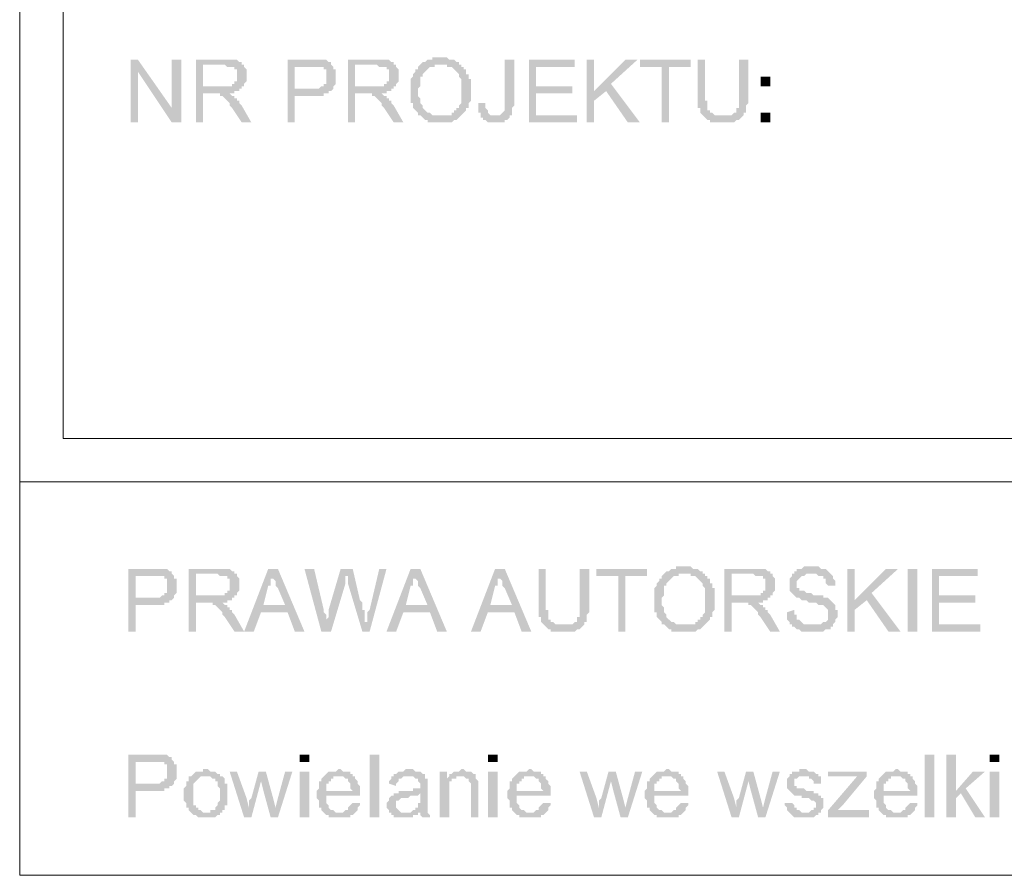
# Model space of a CAD drawing. Header units: millimetres. Extents: x -14047 to 49934, y -21523 to 14989.
# Tile 421 of 580: x 22403 to 22576, y 11552 to 11702. Entities that reach past the tile are written whole.
import ezdxf

# ---------------------------------------------------------------- set-up
doc = ezdxf.new("R2010")
doc.units = ezdxf.units.MM
doc.layers.add('C00-00-00', color=7, linetype='Continuous')

msp = doc.modelspace()

# ---------------------------------------------------------------- hatches: boundary and pattern name
at = {"layer": 'C00-00-00'}
h = msp.add_hatch(color=256, dxfattribs=at)
h.dxf.hatch_style = 2
h.paths.add_polyline_path([(22424.033, 11695.394), (22422.763, 11695.394), (22422.763, 11684.388), (22424.033, 11684.388), (22424.033, 11693.278)])
h = msp.add_hatch(color=256, dxfattribs=at)
h.dxf.hatch_style = 2
h.paths.add_polyline_path([(22424.033, 11695.394), (22424.033, 11693.278), (22429.96, 11684.388), (22429.96, 11686.928)])
h = msp.add_hatch(color=256, dxfattribs=at)
h.dxf.hatch_style = 2
h.paths.add_polyline_path([(22431.653, 11695.394), (22429.96, 11695.394), (22429.96, 11684.388), (22431.653, 11684.388)])
h = msp.add_hatch(color=256, dxfattribs=at)
h.dxf.hatch_style = 2
h.paths.add_polyline_path([(22439.273, 11695.394), (22434.193, 11695.394), (22434.193, 11684.388), (22435.463, 11684.388), (22435.463, 11689.468), (22440.966, 11689.468), (22440.966, 11689.891), (22441.813, 11689.891), (22441.813, 11690.314), (22442.236, 11690.314), (22442.236, 11690.738), (22435.463, 11690.738), (22435.463, 11694.548), (22442.236, 11694.548), (22442.236, 11694.971), (22441.813, 11694.971), (22441.39, 11695.394), (22439.696, 11695.394)])
h = msp.add_hatch(color=256, dxfattribs=at)
h.dxf.hatch_style = 2
h.paths.add_polyline_path([(22454.513, 11695.394), (22450.28, 11695.394), (22450.28, 11684.388), (22451.55, 11684.388), (22451.55, 11689.044), (22456.63, 11689.044), (22456.63, 11689.468), (22457.476, 11689.468), (22457.476, 11689.891), (22457.9, 11689.891), (22451.55, 11690.314), (22451.55, 11694.124), (22458.323, 11694.124), (22457.9, 11694.548), (22457.9, 11694.971), (22457.476, 11694.971), (22457.053, 11695.394), (22454.936, 11695.394)])
h = msp.add_hatch(color=256, dxfattribs=at)
h.dxf.hatch_style = 2
h.paths.add_polyline_path([(22465.943, 11695.394), (22460.863, 11695.394), (22460.863, 11684.388), (22462.133, 11684.388), (22462.133, 11689.468), (22467.636, 11689.468), (22467.636, 11689.891), (22468.483, 11689.891), (22468.483, 11690.314), (22468.906, 11690.314), (22468.906, 11690.738), (22462.133, 11690.738), (22462.133, 11694.548), (22468.906, 11694.548), (22468.906, 11694.971), (22468.483, 11694.971), (22468.06, 11695.394), (22466.366, 11695.394)])
h = msp.add_hatch(color=256, dxfattribs=at)
h.dxf.hatch_style = 2
h.paths.add_polyline_path([(22476.95, 11695.818), (22475.68, 11695.818), (22475.68, 11695.394), (22474.833, 11695.394), (22474.41, 11694.971), (22473.986, 11694.971), (22473.563, 11694.548), (22478.22, 11694.548), (22478.22, 11694.124), (22479.066, 11694.124), (22479.49, 11693.701), (22479.913, 11693.278), (22480.336, 11692.854), (22480.336, 11692.431), (22480.76, 11692.008), (22480.76, 11691.161), (22480.76, 11689.891), (22480.76, 11688.198), (22480.76, 11687.774), (22480.336, 11687.351), (22480.336, 11686.928), (22479.913, 11686.928), (22479.913, 11686.504), (22479.49, 11686.504), (22479.49, 11686.081), (22479.066, 11686.081), (22479.066, 11685.658), (22476.95, 11685.658), (22473.986, 11685.234), (22474.41, 11684.811), (22474.833, 11684.811), (22474.833, 11684.388), (22479.066, 11684.388), (22479.49, 11684.811), (22479.913, 11684.811), (22480.336, 11685.234), (22480.76, 11685.658), (22481.183, 11686.081), (22481.606, 11686.504), (22481.606, 11686.928), (22482.03, 11686.928), (22482.03, 11687.351), (22482.03, 11687.774), (22482.453, 11688.198), (22482.453, 11689.468), (22482.453, 11689.891), (22482.453, 11691.161), (22482.453, 11692.008), (22482.03, 11692.008), (22482.03, 11692.854), (22481.606, 11692.854), (22481.606, 11693.701), (22481.183, 11693.701), (22481.183, 11694.124), (22480.76, 11694.124), (22480.76, 11694.548), (22480.336, 11694.548), (22480.336, 11694.971), (22479.913, 11694.971), (22479.49, 11695.394), (22478.643, 11695.394), (22478.22, 11695.818), (22477.373, 11695.818)])
h = msp.add_hatch(color=256, dxfattribs=at)
h.dxf.hatch_style = 2
h.paths.add_polyline_path([(22490.073, 11695.394), (22488.38, 11695.394), (22488.38, 11687.774), (22488.38, 11686.504), (22487.956, 11686.081), (22487.533, 11685.658), (22486.686, 11685.658), (22489.65, 11685.658), (22489.65, 11686.504), (22489.65, 11686.928), (22490.073, 11687.351), (22490.073, 11687.774)])
h = msp.add_hatch(color=256, dxfattribs=at)
h.dxf.hatch_style = 2
h.paths.add_polyline_path([(22500.656, 11695.394), (22492.613, 11695.394), (22492.613, 11684.388), (22501.08, 11684.388), (22501.08, 11685.658), (22493.883, 11685.658), (22493.883, 11689.468), (22500.233, 11689.468), (22500.233, 11690.738), (22493.883, 11690.738), (22493.883, 11694.124), (22500.656, 11694.124)])
h = msp.add_hatch(color=256, dxfattribs=at)
h.dxf.hatch_style = 2
h.paths.add_polyline_path([(22504.043, 11695.394), (22502.773, 11695.394), (22502.773, 11684.388), (22504.043, 11684.388), (22504.043, 11689.891)])
h = msp.add_hatch(color=256, dxfattribs=at)
h.dxf.hatch_style = 2
h.paths.add_polyline_path([(22511.663, 11695.394), (22509.546, 11695.394), (22504.043, 11689.891), (22504.043, 11688.198), (22506.16, 11689.891), (22507.006, 11691.161)])
h = msp.add_hatch(color=256, dxfattribs=at)
h.dxf.hatch_style = 2
h.paths.add_polyline_path([(22520.976, 11695.394), (22512.086, 11695.394), (22512.086, 11694.124), (22515.896, 11694.124), (22515.896, 11684.388), (22517.166, 11684.388), (22517.166, 11694.124), (22520.976, 11694.124)])
h = msp.add_hatch(color=256, dxfattribs=at)
h.dxf.hatch_style = 2
h.paths.add_polyline_path([(22523.516, 11695.394), (22522.246, 11695.394), (22522.246, 11689.044), (22522.246, 11687.774), (22522.246, 11686.928), (22522.67, 11686.928), (22522.67, 11686.504), (22522.67, 11686.081), (22523.093, 11685.658), (22526.48, 11685.658), (22525.21, 11685.658), (22524.786, 11686.081), (22524.363, 11686.081), (22524.363, 11686.504), (22523.94, 11686.504), (22523.94, 11687.351), (22523.94, 11688.198), (22523.516, 11688.198), (22523.516, 11689.044)])
h = msp.add_hatch(color=256, dxfattribs=at)
h.dxf.hatch_style = 2
h.paths.add_polyline_path([(22531.136, 11695.394), (22529.443, 11695.394), (22529.443, 11688.198), (22529.443, 11686.928), (22529.02, 11686.928), (22529.02, 11686.504), (22529.02, 11686.081), (22528.596, 11686.081), (22528.173, 11685.658), (22523.093, 11685.658), (22523.516, 11685.234), (22523.94, 11684.811), (22524.363, 11684.811), (22524.363, 11684.388), (22528.596, 11684.388), (22529.02, 11684.811), (22529.443, 11684.811), (22529.866, 11685.234), (22530.29, 11685.658), (22530.29, 11686.081), (22530.713, 11686.081), (22530.713, 11686.504), (22530.713, 11686.928), (22530.713, 11687.351), (22531.136, 11687.774), (22531.136, 11688.198), (22531.136, 11689.044)])
h = msp.add_hatch(color=256, dxfattribs=at)
h.dxf.hatch_style = 2
h.paths.add_polyline_path([(22442.236, 11694.548), (22439.273, 11694.548), (22439.696, 11694.124), (22440.966, 11694.124), (22440.966, 11693.701), (22441.39, 11693.701), (22441.39, 11693.278), (22441.39, 11692.431), (22441.39, 11692.008), (22441.39, 11691.584), (22440.966, 11691.584), (22440.966, 11691.161), (22440.543, 11691.161), (22440.543, 11690.738), (22435.463, 11690.738), (22442.66, 11690.738), (22442.66, 11691.161), (22443.083, 11691.584), (22443.083, 11692.008), (22443.083, 11693.278), (22443.083, 11693.701), (22442.66, 11694.124), (22442.66, 11694.548)])
h = msp.add_hatch(color=256, dxfattribs=at)
h.dxf.hatch_style = 2
h.paths.add_polyline_path([(22458.323, 11694.124), (22454.513, 11694.124), (22456.63, 11694.124), (22456.63, 11693.701), (22457.053, 11693.701), (22457.053, 11693.278), (22457.053, 11692.431), (22457.053, 11692.008), (22457.053, 11691.161), (22456.63, 11691.161), (22456.63, 11690.738), (22456.206, 11690.738), (22455.783, 11690.314), (22451.55, 11690.314), (22457.9, 11689.891), (22458.323, 11690.314), (22458.323, 11690.738), (22458.746, 11691.161), (22458.746, 11691.584), (22458.746, 11692.431), (22458.746, 11692.854), (22458.746, 11693.701), (22458.323, 11693.701)])
h = msp.add_hatch(color=256, dxfattribs=at)
h.dxf.hatch_style = 2
h.paths.add_polyline_path([(22468.906, 11694.548), (22465.943, 11694.548), (22466.366, 11694.124), (22467.636, 11694.124), (22467.636, 11693.701), (22468.06, 11693.701), (22468.06, 11693.278), (22468.06, 11692.431), (22468.06, 11692.008), (22468.06, 11691.584), (22467.636, 11691.584), (22467.636, 11691.161), (22467.213, 11691.161), (22467.213, 11690.738), (22462.133, 11690.738), (22469.33, 11690.738), (22469.33, 11691.161), (22469.753, 11691.584), (22469.753, 11692.008), (22469.753, 11693.278), (22469.753, 11693.701), (22469.33, 11694.124), (22469.33, 11694.548)])
h = msp.add_hatch(color=256, dxfattribs=at)
h.dxf.hatch_style = 2
h.paths.add_polyline_path([(22473.563, 11694.548), (22473.14, 11694.124), (22473.14, 11693.701), (22472.716, 11693.701), (22472.716, 11693.278), (22472.293, 11692.854), (22472.293, 11692.431), (22471.87, 11692.008), (22471.87, 11690.738), (22471.87, 11689.891), (22471.87, 11688.621), (22471.87, 11687.774), (22472.293, 11687.774), (22472.293, 11686.928), (22472.716, 11686.504), (22473.14, 11686.081), (22473.14, 11685.658), (22473.563, 11685.658), (22473.986, 11685.234), (22476.95, 11685.658), (22475.68, 11685.658), (22475.256, 11686.081), (22474.833, 11686.081), (22474.41, 11686.504), (22473.986, 11686.928), (22473.986, 11687.351), (22473.563, 11687.774), (22473.563, 11688.621), (22473.14, 11689.044), (22473.14, 11690.314), (22473.563, 11690.738), (22473.563, 11692.008), (22473.563, 11692.431), (22473.986, 11692.431), (22473.986, 11692.854), (22474.41, 11693.278), (22474.833, 11693.701), (22475.256, 11694.124), (22476.103, 11694.124), (22476.103, 11694.548), (22476.95, 11694.548)])
h = msp.add_hatch(color=256, dxfattribs=at)
h.dxf.hatch_style = 2
h.paths.add_polyline_path([(22533.253, 11692.431), (22533.253, 11690.738), (22534.946, 11690.738), (22534.946, 11692.431)])
h = msp.add_hatch(color=256, dxfattribs=at)
h.dxf.hatch_style = 2
h.paths.add_polyline_path([(22507.006, 11691.161), (22506.16, 11689.891), (22509.97, 11684.388), (22512.086, 11684.388)])
h = msp.add_hatch(color=256, dxfattribs=at)
h.dxf.hatch_style = 2
h.paths.add_polyline_path([(22440.12, 11689.468), (22437.156, 11689.468), (22438.426, 11689.468), (22438.426, 11689.044), (22438.85, 11689.044), (22439.273, 11688.621), (22439.696, 11688.198), (22440.12, 11687.774), (22440.12, 11687.351), (22440.543, 11686.928), (22442.236, 11684.388), (22443.93, 11684.388), (22442.236, 11687.351), (22441.813, 11687.774), (22441.813, 11688.198), (22441.39, 11688.198), (22441.39, 11688.621), (22440.966, 11688.621), (22440.966, 11689.044), (22440.543, 11689.044)])
h = msp.add_hatch(color=256, dxfattribs=at)
h.dxf.hatch_style = 2
h.paths.add_polyline_path([(22466.79, 11689.468), (22463.826, 11689.468), (22465.096, 11689.468), (22465.096, 11689.044), (22465.52, 11689.044), (22465.943, 11688.621), (22466.366, 11688.198), (22466.79, 11687.774), (22466.79, 11687.351), (22467.213, 11686.928), (22468.906, 11684.388), (22470.6, 11684.388), (22468.906, 11687.351), (22468.483, 11687.774), (22468.483, 11688.198), (22468.06, 11688.198), (22468.06, 11688.621), (22467.636, 11688.621), (22467.636, 11689.044), (22467.213, 11689.044)])
h = msp.add_hatch(color=256, dxfattribs=at)
h.dxf.hatch_style = 2
h.paths.add_polyline_path([(22484.993, 11687.774), (22483.723, 11687.774), (22483.723, 11686.081), (22484.146, 11686.081), (22484.146, 11685.658), (22484.146, 11685.234), (22484.57, 11685.234), (22484.57, 11684.811), (22484.993, 11684.811), (22485.416, 11684.388), (22488.38, 11684.388), (22488.38, 11684.811), (22488.803, 11684.811), (22489.226, 11685.234), (22489.226, 11685.658), (22485.84, 11685.658), (22485.416, 11686.081), (22485.416, 11686.504), (22484.993, 11686.928), (22484.993, 11687.351)])
h = msp.add_hatch(color=256, dxfattribs=at)
h.dxf.hatch_style = 2
h.paths.add_polyline_path([(22533.253, 11686.081), (22533.253, 11684.388), (22534.946, 11684.388), (22534.946, 11686.081)])
h = msp.add_hatch(color=256, dxfattribs=at)
h.dxf.hatch_style = 2
h.paths.add_polyline_path([(22426.573, 11606.071), (22422.34, 11606.071), (22422.34, 11595.064), (22423.61, 11595.064), (22423.61, 11599.721), (22428.69, 11599.721), (22428.69, 11600.144), (22429.536, 11600.144), (22429.536, 11600.568), (22429.96, 11600.568), (22423.61, 11600.991), (22423.61, 11604.801), (22430.383, 11604.801), (22429.96, 11605.224), (22429.96, 11605.648), (22429.536, 11605.648), (22429.113, 11606.071), (22426.996, 11606.071)])
h = msp.add_hatch(color=256, dxfattribs=at)
h.dxf.hatch_style = 2
h.paths.add_polyline_path([(22438.003, 11606.071), (22432.923, 11606.071), (22432.923, 11595.064), (22434.193, 11595.064), (22434.193, 11600.144), (22439.696, 11600.144), (22439.696, 11600.568), (22440.543, 11600.568), (22440.543, 11600.991), (22440.966, 11600.991), (22440.966, 11601.414), (22434.193, 11601.414), (22434.193, 11605.224), (22440.966, 11605.224), (22440.966, 11605.648), (22440.543, 11605.648), (22440.12, 11606.071), (22438.426, 11606.071)])
h = msp.add_hatch(color=256, dxfattribs=at)
h.dxf.hatch_style = 2
h.paths.add_polyline_path([(22440.966, 11605.224), (22438.003, 11605.224), (22438.426, 11604.801), (22439.696, 11604.801), (22439.696, 11604.378), (22440.12, 11604.378), (22440.12, 11603.954), (22440.12, 11603.108), (22440.12, 11602.684), (22440.12, 11602.261), (22439.696, 11602.261), (22439.696, 11601.838), (22439.273, 11601.838), (22439.273, 11601.414), (22434.193, 11601.414), (22441.39, 11601.414), (22441.39, 11601.838), (22441.813, 11602.261), (22441.813, 11602.684), (22441.813, 11603.954), (22441.813, 11604.378), (22441.39, 11604.801), (22441.39, 11605.224)])
h = msp.add_hatch(color=256, dxfattribs=at)
h.dxf.hatch_style = 2
h.paths.add_polyline_path([(22448.586, 11606.071), (22446.893, 11606.071), (22442.66, 11595.064), (22444.353, 11595.064), (22445.623, 11598.451), (22450.28, 11598.451), (22446.046, 11599.721), (22446.893, 11603.108), (22447.316, 11603.108), (22447.316, 11604.378), (22447.74, 11604.378), (22447.74, 11605.224)])
h = msp.add_hatch(color=256, dxfattribs=at)
h.dxf.hatch_style = 2
h.paths.add_polyline_path([(22448.586, 11606.071), (22447.74, 11605.224), (22447.74, 11604.801), (22447.74, 11604.378), (22448.163, 11603.954), (22448.163, 11603.108), (22448.586, 11602.684), (22449.856, 11599.721), (22446.046, 11599.721), (22450.28, 11598.451), (22451.55, 11595.064), (22453.243, 11595.064)])
h = msp.add_hatch(color=256, dxfattribs=at)
h.dxf.hatch_style = 2
h.paths.add_polyline_path([(22454.936, 11606.071), (22453.243, 11606.071), (22456.206, 11595.064), (22457.053, 11596.758), (22457.053, 11597.604), (22457.053, 11598.028), (22456.63, 11598.451), (22456.63, 11598.874)])
h = msp.add_hatch(color=256, dxfattribs=at)
h.dxf.hatch_style = 2
h.paths.add_polyline_path([(22461.71, 11606.071), (22459.593, 11606.071), (22457.476, 11598.874), (22457.476, 11598.451), (22457.476, 11598.028), (22457.476, 11597.604), (22457.053, 11597.181), (22457.053, 11596.758), (22456.206, 11595.064), (22457.9, 11595.064), (22460.44, 11603.531), (22460.44, 11604.378), (22460.44, 11604.801)])
h = msp.add_hatch(color=256, dxfattribs=at)
h.dxf.hatch_style = 2
h.paths.add_polyline_path([(22461.71, 11606.071), (22460.44, 11604.801), (22460.863, 11604.801), (22460.863, 11603.531), (22463.403, 11595.064), (22463.826, 11596.758), (22463.826, 11597.604), (22463.826, 11598.874), (22463.403, 11598.874), (22463.403, 11600.144), (22462.98, 11600.568)])
h = msp.add_hatch(color=256, dxfattribs=at)
h.dxf.hatch_style = 2
h.paths.add_polyline_path([(22467.636, 11606.071), (22466.366, 11606.071), (22464.673, 11598.874), (22464.25, 11598.451), (22464.25, 11597.604), (22464.25, 11596.758), (22463.826, 11596.758), (22463.403, 11595.064), (22464.673, 11595.064)])
h = msp.add_hatch(color=256, dxfattribs=at)
h.dxf.hatch_style = 2
h.paths.add_polyline_path([(22473.563, 11606.071), (22471.87, 11606.071), (22467.636, 11595.064), (22469.33, 11595.064), (22470.6, 11598.451), (22475.256, 11598.451), (22471.023, 11599.721), (22471.87, 11603.108), (22472.293, 11603.108), (22472.293, 11604.378), (22472.716, 11604.378), (22472.716, 11605.224)])
h = msp.add_hatch(color=256, dxfattribs=at)
h.dxf.hatch_style = 2
h.paths.add_polyline_path([(22473.563, 11606.071), (22472.716, 11605.224), (22472.716, 11604.801), (22472.716, 11604.378), (22473.14, 11603.954), (22473.14, 11603.108), (22473.563, 11602.684), (22474.833, 11599.721), (22471.023, 11599.721), (22475.256, 11598.451), (22476.526, 11595.064), (22478.22, 11595.064)])
h = msp.add_hatch(color=256, dxfattribs=at)
h.dxf.hatch_style = 2
h.paths.add_polyline_path([(22488.38, 11606.071), (22486.686, 11606.071), (22482.453, 11595.064), (22484.146, 11595.064), (22485.416, 11598.451), (22490.073, 11598.451), (22485.84, 11599.721), (22486.686, 11603.108), (22487.11, 11603.108), (22487.11, 11604.378), (22487.533, 11604.378), (22487.533, 11605.224)])
h = msp.add_hatch(color=256, dxfattribs=at)
h.dxf.hatch_style = 2
h.paths.add_polyline_path([(22488.38, 11606.071), (22487.533, 11605.224), (22487.533, 11604.801), (22487.533, 11604.378), (22487.956, 11603.954), (22487.956, 11603.108), (22488.38, 11602.684), (22489.65, 11599.721), (22485.84, 11599.721), (22490.073, 11598.451), (22491.343, 11595.064), (22493.036, 11595.064)])
h = msp.add_hatch(color=256, dxfattribs=at)
h.dxf.hatch_style = 2
h.paths.add_polyline_path([(22495.576, 11606.071), (22494.306, 11606.071), (22494.306, 11599.721), (22494.306, 11598.451), (22494.306, 11597.604), (22494.73, 11597.604), (22494.73, 11597.181), (22494.73, 11596.758), (22495.153, 11596.334), (22498.54, 11596.334), (22497.27, 11596.334), (22496.846, 11596.758), (22496.423, 11596.758), (22496.423, 11597.181), (22496, 11597.181), (22496, 11598.028), (22496, 11598.874), (22495.576, 11598.874), (22495.576, 11599.721)])
h = msp.add_hatch(color=256, dxfattribs=at)
h.dxf.hatch_style = 2
h.paths.add_polyline_path([(22503.196, 11606.071), (22501.503, 11606.071), (22501.503, 11598.874), (22501.503, 11597.604), (22501.08, 11597.604), (22501.08, 11597.181), (22501.08, 11596.758), (22500.656, 11596.758), (22500.233, 11596.334), (22495.153, 11596.334), (22495.576, 11595.911), (22496, 11595.488), (22496.423, 11595.488), (22496.423, 11595.064), (22500.656, 11595.064), (22501.08, 11595.488), (22501.503, 11595.488), (22501.926, 11595.911), (22502.35, 11596.334), (22502.35, 11596.758), (22502.773, 11596.758), (22502.773, 11597.181), (22502.773, 11597.604), (22502.773, 11598.028), (22503.196, 11598.451), (22503.196, 11598.874), (22503.196, 11599.721)])
h = msp.add_hatch(color=256, dxfattribs=at)
h.dxf.hatch_style = 2
h.paths.add_polyline_path([(22513.356, 11606.071), (22504.466, 11606.071), (22504.466, 11604.801), (22508.276, 11604.801), (22508.276, 11595.064), (22509.546, 11595.064), (22509.546, 11604.801), (22513.356, 11604.801)])
h = msp.add_hatch(color=256, dxfattribs=at)
h.dxf.hatch_style = 2
h.paths.add_polyline_path([(22516.32, 11605.224), (22515.896, 11604.801), (22515.896, 11604.378), (22515.473, 11604.378), (22515.473, 11603.954), (22515.05, 11603.531), (22515.05, 11603.108), (22514.626, 11602.684), (22514.626, 11601.414), (22514.626, 11600.568), (22514.626, 11599.298), (22514.626, 11598.451), (22515.05, 11598.451), (22515.05, 11597.604), (22515.473, 11597.181), (22515.896, 11596.758), (22515.896, 11596.334), (22516.32, 11596.334), (22516.743, 11595.911), (22519.706, 11596.334), (22518.436, 11596.334), (22518.013, 11596.758), (22517.59, 11596.758), (22517.166, 11597.181), (22516.743, 11597.604), (22516.743, 11598.028), (22516.32, 11598.451), (22516.32, 11599.298), (22515.896, 11599.721), (22515.896, 11600.991), (22516.32, 11601.414), (22516.32, 11602.684), (22516.32, 11603.108), (22516.743, 11603.108), (22516.743, 11603.531), (22517.166, 11603.954), (22517.59, 11604.378), (22518.013, 11604.801), (22518.86, 11604.801), (22518.86, 11605.224), (22519.706, 11605.224)])
h = msp.add_hatch(color=256, dxfattribs=at)
h.dxf.hatch_style = 2
h.paths.add_polyline_path([(22519.706, 11606.494), (22518.436, 11606.494), (22518.436, 11606.071), (22517.59, 11606.071), (22517.166, 11605.648), (22516.743, 11605.648), (22516.32, 11605.224), (22520.976, 11605.224), (22520.976, 11604.801), (22521.823, 11604.801), (22522.246, 11604.378), (22522.67, 11603.954), (22523.093, 11603.531), (22523.093, 11603.108), (22523.516, 11602.684), (22523.516, 11601.838), (22523.516, 11600.568), (22523.516, 11598.874), (22523.516, 11598.451), (22523.093, 11598.028), (22523.093, 11597.604), (22522.67, 11597.604), (22522.67, 11597.181), (22522.246, 11597.181), (22522.246, 11596.758), (22521.823, 11596.758), (22521.823, 11596.334), (22519.706, 11596.334), (22516.743, 11595.911), (22517.166, 11595.488), (22517.59, 11595.488), (22517.59, 11595.064), (22521.823, 11595.064), (22522.246, 11595.488), (22522.67, 11595.488), (22523.093, 11595.911), (22523.516, 11596.334), (22523.94, 11596.758), (22524.363, 11597.181), (22524.363, 11597.604), (22524.786, 11597.604), (22524.786, 11598.028), (22524.786, 11598.451), (22525.21, 11598.874), (22525.21, 11600.144), (22525.21, 11600.568), (22525.21, 11601.838), (22525.21, 11602.684), (22524.786, 11602.684), (22524.786, 11603.531), (22524.363, 11603.531), (22524.363, 11604.378), (22523.94, 11604.378), (22523.94, 11604.801), (22523.516, 11604.801), (22523.516, 11605.224), (22523.093, 11605.224), (22523.093, 11605.648), (22522.67, 11605.648), (22522.246, 11606.071), (22521.4, 11606.071), (22520.976, 11606.494), (22520.13, 11606.494)])
h = msp.add_hatch(color=256, dxfattribs=at)
h.dxf.hatch_style = 2
h.paths.add_polyline_path([(22531.983, 11606.071), (22526.903, 11606.071), (22526.903, 11595.064), (22528.173, 11595.064), (22528.173, 11600.144), (22533.676, 11600.144), (22533.676, 11600.568), (22534.523, 11600.568), (22534.523, 11600.991), (22534.946, 11600.991), (22534.946, 11601.414), (22528.173, 11601.414), (22528.173, 11605.224), (22534.946, 11605.224), (22534.946, 11605.648), (22534.523, 11605.648), (22534.1, 11606.071), (22532.406, 11606.071)])
h = msp.add_hatch(color=256, dxfattribs=at)
h.dxf.hatch_style = 2
h.paths.add_polyline_path([(22534.946, 11605.224), (22531.983, 11605.224), (22532.406, 11604.801), (22533.676, 11604.801), (22533.676, 11604.378), (22534.1, 11604.378), (22534.1, 11603.954), (22534.1, 11603.108), (22534.1, 11602.684), (22534.1, 11602.261), (22533.676, 11602.261), (22533.676, 11601.838), (22533.253, 11601.838), (22533.253, 11601.414), (22528.173, 11601.414), (22535.37, 11601.414), (22535.37, 11601.838), (22535.793, 11602.261), (22535.793, 11602.684), (22535.793, 11603.954), (22535.793, 11604.378), (22535.37, 11604.801), (22535.37, 11605.224)])
h = msp.add_hatch(color=256, dxfattribs=at)
h.dxf.hatch_style = 2
h.paths.add_polyline_path([(22542.143, 11606.494), (22540.873, 11606.494), (22540.45, 11606.071), (22539.603, 11606.071), (22539.603, 11605.648), (22539.18, 11605.648), (22539.18, 11605.224), (22538.756, 11605.224), (22538.756, 11604.801), (22538.333, 11604.378), (22538.333, 11603.531), (22538.333, 11602.684), (22538.333, 11602.261), (22538.756, 11601.838), (22539.18, 11601.414), (22539.603, 11600.991), (22540.026, 11600.991), (22540.45, 11600.568), (22541.296, 11600.568), (22541.72, 11600.144), (22542.99, 11600.144), (22543.413, 11599.721), (22544.26, 11599.721), (22544.683, 11599.298), (22545.106, 11598.874), (22545.106, 11598.028), (22545.106, 11597.604), (22545.106, 11597.181), (22544.683, 11596.758), (22544.26, 11596.758), (22543.836, 11596.334), (22538.756, 11596.334), (22538.756, 11595.911), (22539.18, 11595.911), (22539.603, 11595.488), (22540.026, 11595.488), (22540.45, 11595.064), (22544.26, 11595.064), (22544.683, 11595.488), (22545.53, 11595.488), (22545.53, 11595.911), (22545.953, 11595.911), (22545.953, 11596.334), (22546.376, 11596.758), (22546.376, 11597.181), (22546.8, 11597.604), (22546.8, 11598.028), (22546.8, 11598.874), (22546.376, 11598.874), (22546.376, 11599.721), (22545.953, 11600.144), (22545.53, 11600.568), (22545.106, 11600.991), (22544.26, 11600.991), (22544.26, 11601.414), (22542.566, 11601.414), (22542.143, 11601.838), (22541.296, 11601.838), (22540.873, 11602.261), (22540.026, 11602.261), (22540.026, 11602.684), (22539.603, 11602.684), (22539.603, 11603.531), (22539.603, 11603.954), (22540.026, 11604.378), (22540.45, 11604.801), (22540.873, 11604.801), (22541.296, 11605.224), (22545.53, 11605.224), (22545.106, 11605.648), (22544.683, 11606.071), (22543.836, 11606.071), (22543.413, 11606.494), (22542.566, 11606.494)])
h = msp.add_hatch(color=256, dxfattribs=at)
h.dxf.hatch_style = 2
h.paths.add_polyline_path([(22545.53, 11605.224), (22542.143, 11605.224), (22542.99, 11605.224), (22543.413, 11604.801), (22544.26, 11604.801), (22544.26, 11604.378), (22544.683, 11604.378), (22544.683, 11603.531), (22545.106, 11603.108), (22546.376, 11603.108), (22546.376, 11603.954), (22545.953, 11604.378), (22545.953, 11604.801)])
h = msp.add_hatch(color=256, dxfattribs=at)
h.dxf.hatch_style = 2
h.paths.add_polyline_path([(22549.763, 11606.071), (22548.493, 11606.071), (22548.493, 11595.064), (22549.763, 11595.064), (22549.763, 11600.568)])
h = msp.add_hatch(color=256, dxfattribs=at)
h.dxf.hatch_style = 2
h.paths.add_polyline_path([(22557.383, 11606.071), (22555.266, 11606.071), (22549.763, 11600.568), (22549.763, 11598.874), (22551.88, 11600.568), (22552.726, 11601.838)])
h = msp.add_hatch(color=256, dxfattribs=at)
h.dxf.hatch_style = 2
h.paths.add_polyline_path([(22559.076, 11606.071), (22559.076, 11595.064), (22560.77, 11595.064), (22560.77, 11606.071)])
h = msp.add_hatch(color=256, dxfattribs=at)
h.dxf.hatch_style = 2
h.paths.add_polyline_path([(22571.353, 11606.071), (22563.31, 11606.071), (22563.31, 11595.064), (22571.776, 11595.064), (22571.776, 11596.334), (22564.58, 11596.334), (22564.58, 11600.144), (22570.93, 11600.144), (22570.93, 11601.414), (22564.58, 11601.414), (22564.58, 11604.801), (22571.353, 11604.801)])
h = msp.add_hatch(color=256, dxfattribs=at)
h.dxf.hatch_style = 2
h.paths.add_polyline_path([(22430.383, 11604.801), (22426.573, 11604.801), (22428.69, 11604.801), (22428.69, 11604.378), (22429.113, 11604.378), (22429.113, 11603.954), (22429.113, 11603.108), (22429.113, 11602.684), (22429.113, 11601.838), (22428.69, 11601.838), (22428.69, 11601.414), (22428.266, 11601.414), (22427.843, 11600.991), (22423.61, 11600.991), (22429.96, 11600.568), (22430.383, 11600.991), (22430.383, 11601.414), (22430.806, 11601.838), (22430.806, 11602.261), (22430.806, 11603.108), (22430.806, 11603.531), (22430.806, 11604.378), (22430.383, 11604.378)])
h = msp.add_hatch(color=256, dxfattribs=at)
h.dxf.hatch_style = 2
h.paths.add_polyline_path([(22552.726, 11601.838), (22551.88, 11600.568), (22555.69, 11595.064), (22557.806, 11595.064)])
h = msp.add_hatch(color=256, dxfattribs=at)
h.dxf.hatch_style = 2
h.paths.add_polyline_path([(22438.85, 11600.144), (22435.886, 11600.144), (22437.156, 11600.144), (22437.156, 11599.721), (22437.58, 11599.721), (22438.003, 11599.298), (22438.426, 11598.874), (22438.85, 11598.451), (22438.85, 11598.028), (22439.273, 11597.604), (22440.966, 11595.064), (22442.66, 11595.064), (22440.966, 11598.028), (22440.543, 11598.451), (22440.543, 11598.874), (22440.12, 11598.874), (22440.12, 11599.298), (22439.696, 11599.298), (22439.696, 11599.721), (22439.273, 11599.721)])
h = msp.add_hatch(color=256, dxfattribs=at)
h.dxf.hatch_style = 2
h.paths.add_polyline_path([(22532.83, 11600.144), (22529.866, 11600.144), (22531.136, 11600.144), (22531.136, 11599.721), (22531.56, 11599.721), (22531.983, 11599.298), (22532.406, 11598.874), (22532.83, 11598.451), (22532.83, 11598.028), (22533.253, 11597.604), (22534.946, 11595.064), (22536.64, 11595.064), (22534.946, 11598.028), (22534.523, 11598.451), (22534.523, 11598.874), (22534.1, 11598.874), (22534.1, 11599.298), (22533.676, 11599.298), (22533.676, 11599.721), (22533.253, 11599.721)])
h = msp.add_hatch(color=256, dxfattribs=at)
h.dxf.hatch_style = 2
h.paths.add_polyline_path([(22539.18, 11598.874), (22537.91, 11598.451), (22537.91, 11597.604), (22537.91, 11597.181), (22538.333, 11596.758), (22538.333, 11596.334), (22542.566, 11596.334), (22540.873, 11596.334), (22540.45, 11596.758), (22540.026, 11597.181), (22539.603, 11597.181), (22539.603, 11597.604), (22539.603, 11598.028), (22539.18, 11598.028), (22539.18, 11598.451)])
h = msp.add_hatch(color=256, dxfattribs=at)
h.dxf.hatch_style = 2
h.paths.add_polyline_path([(22426.573, 11573.474), (22422.34, 11573.474), (22422.34, 11562.468), (22423.61, 11562.468), (22423.61, 11567.124), (22428.69, 11567.124), (22428.69, 11567.548), (22429.536, 11567.548), (22429.536, 11567.971), (22429.96, 11567.971), (22423.61, 11568.394), (22423.61, 11572.204), (22430.383, 11572.204), (22429.96, 11572.628), (22429.96, 11573.051), (22429.536, 11573.051), (22429.113, 11573.474), (22426.996, 11573.474)])
h = msp.add_hatch(color=256, dxfattribs=at)
h.dxf.hatch_style = 2
h.paths.add_polyline_path([(22452.396, 11573.474), (22452.396, 11572.204), (22454.09, 11572.204), (22454.09, 11573.474)])
h = msp.add_hatch(color=256, dxfattribs=at)
h.dxf.hatch_style = 2
h.paths.add_polyline_path([(22464.673, 11573.474), (22464.673, 11562.468), (22466.366, 11562.468), (22466.366, 11573.474)])
h = msp.add_hatch(color=256, dxfattribs=at)
h.dxf.hatch_style = 2
h.paths.add_polyline_path([(22485.416, 11573.474), (22485.416, 11572.204), (22487.11, 11572.204), (22487.11, 11573.474)])
h = msp.add_hatch(color=256, dxfattribs=at)
h.dxf.hatch_style = 2
h.paths.add_polyline_path([(22562.04, 11573.474), (22562.04, 11562.468), (22563.733, 11562.468), (22563.733, 11573.474)])
h = msp.add_hatch(color=256, dxfattribs=at)
h.dxf.hatch_style = 2
h.paths.add_polyline_path([(22567.543, 11573.474), (22565.85, 11573.474), (22565.85, 11562.468), (22567.543, 11562.468), (22567.543, 11565.854), (22568.39, 11566.701), (22567.543, 11567.124)])
h = msp.add_hatch(color=256, dxfattribs=at)
h.dxf.hatch_style = 2
h.paths.add_polyline_path([(22573.47, 11573.474), (22573.47, 11572.204), (22575.163, 11572.204), (22575.163, 11573.474)])
h = msp.add_hatch(color=256, dxfattribs=at)
h.dxf.hatch_style = 2
h.paths.add_polyline_path([(22430.383, 11572.204), (22426.573, 11572.204), (22428.69, 11572.204), (22428.69, 11571.781), (22429.113, 11571.781), (22429.113, 11571.358), (22429.113, 11570.511), (22429.113, 11570.088), (22429.113, 11569.241), (22428.69, 11569.241), (22428.69, 11568.818), (22428.266, 11568.818), (22427.843, 11568.394), (22423.61, 11568.394), (22429.96, 11567.971), (22430.383, 11568.394), (22430.383, 11568.818), (22430.806, 11569.241), (22430.806, 11569.664), (22430.806, 11570.511), (22430.806, 11570.934), (22430.806, 11571.781), (22430.383, 11571.781)])
h = msp.add_hatch(color=256, dxfattribs=at)
h.dxf.hatch_style = 2
h.paths.add_polyline_path([(22435.886, 11570.934), (22435.463, 11570.934), (22435.463, 11570.511), (22434.193, 11570.511), (22433.77, 11570.088), (22433.346, 11569.664), (22436.733, 11569.664), (22437.156, 11569.241), (22437.58, 11569.241), (22437.58, 11568.818), (22438.003, 11568.818), (22438.003, 11567.971), (22438.426, 11567.548), (22438.426, 11567.124), (22438.426, 11566.701), (22438.426, 11565.431), (22438.003, 11565.008), (22438.003, 11564.584), (22437.58, 11564.161), (22437.58, 11563.738), (22436.733, 11563.738), (22436.733, 11563.314), (22433.346, 11563.314), (22433.77, 11562.891), (22434.193, 11562.891), (22434.616, 11562.468), (22437.58, 11562.468), (22438.003, 11562.891), (22438.426, 11562.891), (22438.426, 11563.314), (22438.85, 11563.314), (22438.85, 11563.738), (22439.273, 11563.738), (22439.273, 11564.161), (22439.273, 11564.584), (22439.696, 11564.584), (22439.696, 11565.431), (22439.696, 11566.701), (22439.696, 11568.394), (22439.273, 11568.394), (22439.273, 11568.818), (22439.273, 11569.241), (22438.85, 11569.664), (22438.426, 11569.664), (22438.426, 11570.088), (22438.003, 11570.088), (22437.58, 11570.511), (22436.733, 11570.511), (22436.31, 11570.934)])
h = msp.add_hatch(color=256, dxfattribs=at)
h.dxf.hatch_style = 2
h.paths.add_polyline_path([(22459.17, 11570.934), (22458.746, 11570.511), (22457.476, 11570.511), (22457.053, 11570.088), (22456.63, 11569.664), (22460.016, 11569.664), (22460.44, 11569.241), (22460.863, 11569.241), (22460.863, 11568.818), (22461.286, 11568.394), (22461.286, 11567.548), (22461.71, 11567.124), (22457.053, 11567.124), (22462.98, 11567.124), (22462.98, 11567.971), (22462.556, 11568.394), (22462.556, 11568.818), (22462.133, 11569.241), (22462.133, 11569.664), (22461.71, 11569.664), (22461.71, 11570.088), (22461.286, 11570.088), (22461.286, 11570.511), (22460.016, 11570.511), (22459.593, 11570.934)])
h = msp.add_hatch(color=256, dxfattribs=at)
h.dxf.hatch_style = 2
h.paths.add_polyline_path([(22471.87, 11570.934), (22471.023, 11570.934), (22470.6, 11570.511), (22469.753, 11570.511), (22469.33, 11570.088), (22468.906, 11570.088), (22468.906, 11569.664), (22468.483, 11569.664), (22472.293, 11569.664), (22472.716, 11569.241), (22473.14, 11569.241), (22473.14, 11568.818), (22473.563, 11568.394), (22473.563, 11567.971), (22473.563, 11567.548), (22472.293, 11567.548), (22472.293, 11567.124), (22469.753, 11567.124), (22469.753, 11566.701), (22468.906, 11566.701), (22473.563, 11566.701), (22473.563, 11565.854), (22473.563, 11565.008), (22473.14, 11565.008), (22473.14, 11564.584), (22473.14, 11564.161), (22472.716, 11564.161), (22472.716, 11563.738), (22472.293, 11563.738), (22471.87, 11563.314), (22473.563, 11563.314), (22473.563, 11562.891), (22473.986, 11562.468), (22475.256, 11562.468), (22475.256, 11562.891), (22474.833, 11563.314), (22474.833, 11563.738), (22474.833, 11564.161), (22474.833, 11567.548), (22474.833, 11568.818), (22474.833, 11569.241), (22474.41, 11569.241), (22474.41, 11570.088), (22473.986, 11570.088), (22473.563, 11570.511), (22472.716, 11570.511), (22472.293, 11570.934)])
h = msp.add_hatch(color=256, dxfattribs=at)
h.dxf.hatch_style = 2
h.paths.add_polyline_path([(22480.76, 11570.934), (22480.336, 11570.511), (22479.49, 11570.511), (22479.066, 11570.088), (22478.643, 11570.088), (22478.643, 11569.664), (22481.183, 11569.664), (22481.606, 11569.241), (22482.03, 11569.241), (22482.03, 11568.818), (22482.453, 11568.394), (22482.453, 11567.971), (22482.453, 11562.468), (22483.723, 11562.468), (22483.723, 11567.548), (22483.723, 11568.394), (22483.723, 11568.818), (22483.3, 11569.241), (22483.3, 11569.664), (22483.3, 11570.088), (22482.876, 11570.088), (22482.453, 11570.511), (22481.606, 11570.511), (22481.183, 11570.934)])
h = msp.add_hatch(color=256, dxfattribs=at)
h.dxf.hatch_style = 2
h.paths.add_polyline_path([(22492.613, 11570.934), (22492.19, 11570.511), (22490.92, 11570.511), (22490.496, 11570.088), (22490.073, 11569.664), (22493.46, 11569.664), (22493.883, 11569.241), (22494.306, 11569.241), (22494.306, 11568.818), (22494.73, 11568.394), (22494.73, 11567.548), (22495.153, 11567.124), (22490.496, 11567.124), (22496.423, 11567.124), (22496.423, 11567.971), (22496, 11568.394), (22496, 11568.818), (22495.576, 11569.241), (22495.576, 11569.664), (22495.153, 11569.664), (22495.153, 11570.088), (22494.73, 11570.088), (22494.73, 11570.511), (22493.46, 11570.511), (22493.036, 11570.934)])
h = msp.add_hatch(color=256, dxfattribs=at)
h.dxf.hatch_style = 2
h.paths.add_polyline_path([(22516.743, 11570.934), (22516.32, 11570.511), (22515.05, 11570.511), (22514.626, 11570.088), (22514.203, 11569.664), (22517.59, 11569.664), (22518.013, 11569.241), (22518.436, 11569.241), (22518.436, 11568.818), (22518.86, 11568.394), (22518.86, 11567.548), (22519.283, 11567.124), (22514.626, 11567.124), (22520.553, 11567.124), (22520.553, 11567.971), (22520.13, 11568.394), (22520.13, 11568.818), (22519.706, 11569.241), (22519.706, 11569.664), (22519.283, 11569.664), (22519.283, 11570.088), (22518.86, 11570.088), (22518.86, 11570.511), (22517.59, 11570.511), (22517.166, 11570.934)])
h = msp.add_hatch(color=256, dxfattribs=at)
h.dxf.hatch_style = 2
h.paths.add_polyline_path([(22540.873, 11570.934), (22540.026, 11570.934), (22540.026, 11570.511), (22538.756, 11570.511), (22538.756, 11570.088), (22538.333, 11570.088), (22538.333, 11569.664), (22541.72, 11569.664), (22541.72, 11569.241), (22542.143, 11569.241), (22542.566, 11568.818), (22542.566, 11568.394), (22543.836, 11568.394), (22543.836, 11568.818), (22543.836, 11569.664), (22543.413, 11569.664), (22543.413, 11570.088), (22542.99, 11570.088), (22542.566, 11570.511), (22541.72, 11570.511), (22541.296, 11570.934)])
h = msp.add_hatch(color=256, dxfattribs=at)
h.dxf.hatch_style = 2
h.paths.add_polyline_path([(22556.96, 11570.934), (22556.536, 11570.511), (22555.266, 11570.511), (22554.843, 11570.088), (22554.42, 11569.664), (22557.806, 11569.664), (22558.23, 11569.241), (22558.653, 11569.241), (22558.653, 11568.818), (22559.076, 11568.394), (22559.076, 11567.548), (22559.5, 11567.124), (22554.843, 11567.124), (22560.77, 11567.124), (22560.77, 11567.971), (22560.346, 11568.394), (22560.346, 11568.818), (22559.923, 11569.241), (22559.923, 11569.664), (22559.5, 11569.664), (22559.5, 11570.088), (22559.076, 11570.088), (22559.076, 11570.511), (22557.806, 11570.511), (22557.383, 11570.934)])
h = msp.add_hatch(color=256, dxfattribs=at)
h.dxf.hatch_style = 2
h.paths.add_polyline_path([(22433.346, 11569.664), (22432.923, 11569.664), (22432.923, 11568.818), (22432.5, 11568.818), (22432.5, 11568.394), (22432.5, 11567.971), (22432.076, 11567.548), (22432.076, 11566.701), (22432.076, 11566.278), (22432.076, 11565.431), (22432.5, 11565.008), (22432.5, 11564.161), (22432.923, 11564.161), (22432.923, 11563.738), (22433.346, 11563.314), (22435.886, 11563.314), (22435.463, 11563.314), (22435.04, 11563.738), (22434.616, 11563.738), (22434.616, 11564.161), (22434.193, 11564.161), (22434.193, 11564.584), (22433.77, 11564.584), (22433.77, 11565.008), (22433.77, 11566.701), (22433.77, 11567.124), (22433.77, 11567.971), (22433.77, 11568.394), (22434.193, 11568.818), (22434.616, 11569.241), (22435.04, 11569.664), (22435.886, 11569.664)])
h = msp.add_hatch(color=256, dxfattribs=at)
h.dxf.hatch_style = 2
h.paths.add_polyline_path([(22441.39, 11570.511), (22440.12, 11570.511), (22442.66, 11562.468), (22443.506, 11564.161), (22443.083, 11565.854)])
h = msp.add_hatch(color=256, dxfattribs=at)
h.dxf.hatch_style = 2
h.paths.add_polyline_path([(22446.47, 11570.511), (22445.2, 11570.511), (22443.93, 11565.854), (22443.506, 11565.431), (22443.506, 11564.584), (22443.506, 11564.161), (22442.66, 11562.468), (22443.93, 11562.468), (22445.623, 11568.818)])
h = msp.add_hatch(color=256, dxfattribs=at)
h.dxf.hatch_style = 2
h.paths.add_polyline_path([(22446.47, 11570.511), (22445.623, 11568.818), (22446.046, 11567.124), (22447.316, 11562.468), (22448.163, 11564.161), (22447.74, 11565.854)])
h = msp.add_hatch(color=256, dxfattribs=at)
h.dxf.hatch_style = 2
h.paths.add_polyline_path([(22451.126, 11570.511), (22449.856, 11570.511), (22448.586, 11565.854), (22448.163, 11564.161), (22447.316, 11562.468), (22448.586, 11562.468)])
h = msp.add_hatch(color=256, dxfattribs=at)
h.dxf.hatch_style = 2
h.paths.add_polyline_path([(22452.396, 11570.511), (22452.396, 11562.468), (22454.09, 11562.468), (22454.09, 11570.511)])
h = msp.add_hatch(color=256, dxfattribs=at)
h.dxf.hatch_style = 2
h.paths.add_polyline_path([(22456.63, 11569.664), (22456.206, 11569.241), (22456.206, 11568.818), (22455.783, 11568.818), (22455.783, 11567.971), (22455.783, 11567.548), (22455.36, 11567.124), (22455.36, 11566.278), (22455.36, 11565.854), (22455.783, 11565.431), (22455.783, 11565.008), (22455.783, 11564.161), (22456.206, 11564.161), (22456.206, 11563.738), (22456.63, 11563.314), (22459.593, 11563.314), (22458.746, 11563.314), (22458.323, 11563.738), (22457.9, 11563.738), (22457.476, 11564.161), (22457.476, 11564.584), (22457.053, 11565.008), (22457.053, 11566.278), (22462.98, 11566.278), (22462.98, 11566.701), (22462.98, 11567.124), (22457.053, 11567.124), (22457.053, 11567.548), (22457.053, 11568.394), (22457.476, 11568.394), (22457.476, 11568.818), (22457.9, 11568.818), (22457.9, 11569.241), (22458.323, 11569.241), (22458.323, 11569.664), (22459.17, 11569.664)])
h = msp.add_hatch(color=256, dxfattribs=at)
h.dxf.hatch_style = 2
h.paths.add_polyline_path([(22468.483, 11569.664), (22468.483, 11569.241), (22468.06, 11568.818), (22468.06, 11568.394), (22469.33, 11567.971), (22469.33, 11568.394), (22469.753, 11568.818), (22469.753, 11569.241), (22470.176, 11569.241), (22470.6, 11569.664), (22471.446, 11569.664)])
h = msp.add_hatch(color=256, dxfattribs=at)
h.dxf.hatch_style = 2
h.paths.add_polyline_path([(22478.22, 11570.511), (22476.95, 11570.511), (22476.95, 11562.468), (22478.643, 11562.468), (22478.643, 11567.971), (22478.643, 11568.818), (22479.066, 11568.818), (22479.066, 11569.241), (22479.913, 11569.241), (22478.22, 11569.241)])
h = msp.add_hatch(color=256, dxfattribs=at)
h.dxf.hatch_style = 2
h.paths.add_polyline_path([(22478.643, 11569.664), (22478.22, 11569.241), (22479.913, 11569.241), (22479.913, 11569.664), (22480.76, 11569.664)])
h = msp.add_hatch(color=256, dxfattribs=at)
h.dxf.hatch_style = 2
h.paths.add_polyline_path([(22485.416, 11570.511), (22485.416, 11562.468), (22487.11, 11562.468), (22487.11, 11570.511)])
h = msp.add_hatch(color=256, dxfattribs=at)
h.dxf.hatch_style = 2
h.paths.add_polyline_path([(22490.073, 11569.664), (22489.65, 11569.241), (22489.65, 11568.818), (22489.226, 11568.818), (22489.226, 11567.971), (22489.226, 11567.548), (22488.803, 11567.124), (22488.803, 11566.278), (22488.803, 11565.854), (22489.226, 11565.431), (22489.226, 11565.008), (22489.226, 11564.161), (22489.65, 11564.161), (22489.65, 11563.738), (22490.073, 11563.314), (22493.036, 11563.314), (22492.19, 11563.314), (22491.766, 11563.738), (22491.343, 11563.738), (22490.92, 11564.161), (22490.92, 11564.584), (22490.496, 11565.008), (22490.496, 11566.278), (22496.423, 11566.278), (22496.423, 11566.701), (22496.423, 11567.124), (22490.496, 11567.124), (22490.496, 11567.548), (22490.496, 11568.394), (22490.92, 11568.394), (22490.92, 11568.818), (22491.343, 11568.818), (22491.343, 11569.241), (22491.766, 11569.241), (22491.766, 11569.664), (22492.613, 11569.664)])
h = msp.add_hatch(color=256, dxfattribs=at)
h.dxf.hatch_style = 2
h.paths.add_polyline_path([(22502.773, 11570.511), (22501.503, 11570.511), (22504.043, 11562.468), (22504.89, 11564.161), (22504.466, 11565.854)])
h = msp.add_hatch(color=256, dxfattribs=at)
h.dxf.hatch_style = 2
h.paths.add_polyline_path([(22507.853, 11570.511), (22506.583, 11570.511), (22505.313, 11565.854), (22504.89, 11565.431), (22504.89, 11564.584), (22504.89, 11564.161), (22504.043, 11562.468), (22505.313, 11562.468), (22507.006, 11568.818)])
h = msp.add_hatch(color=256, dxfattribs=at)
h.dxf.hatch_style = 2
h.paths.add_polyline_path([(22507.853, 11570.511), (22507.006, 11568.818), (22507.43, 11567.124), (22508.7, 11562.468), (22509.546, 11564.161), (22509.123, 11565.854)])
h = msp.add_hatch(color=256, dxfattribs=at)
h.dxf.hatch_style = 2
h.paths.add_polyline_path([(22512.51, 11570.511), (22511.24, 11570.511), (22509.97, 11565.854), (22509.546, 11564.161), (22508.7, 11562.468), (22509.97, 11562.468)])
h = msp.add_hatch(color=256, dxfattribs=at)
h.dxf.hatch_style = 2
h.paths.add_polyline_path([(22514.203, 11569.664), (22513.78, 11569.241), (22513.78, 11568.818), (22513.356, 11568.818), (22513.356, 11567.971), (22513.356, 11567.548), (22512.933, 11567.124), (22512.933, 11566.278), (22512.933, 11565.854), (22513.356, 11565.431), (22513.356, 11565.008), (22513.356, 11564.161), (22513.78, 11564.161), (22513.78, 11563.738), (22514.203, 11563.314), (22517.166, 11563.314), (22516.32, 11563.314), (22515.896, 11563.738), (22515.473, 11563.738), (22515.05, 11564.161), (22515.05, 11564.584), (22514.626, 11565.008), (22514.626, 11566.278), (22520.553, 11566.278), (22520.553, 11566.701), (22520.553, 11567.124), (22514.626, 11567.124), (22514.626, 11567.548), (22514.626, 11568.394), (22515.05, 11568.394), (22515.05, 11568.818), (22515.473, 11568.818), (22515.473, 11569.241), (22515.896, 11569.241), (22515.896, 11569.664), (22516.743, 11569.664)])
h = msp.add_hatch(color=256, dxfattribs=at)
h.dxf.hatch_style = 2
h.paths.add_polyline_path([(22526.903, 11570.511), (22525.633, 11570.511), (22528.173, 11562.468), (22529.02, 11564.161), (22528.596, 11565.854)])
h = msp.add_hatch(color=256, dxfattribs=at)
h.dxf.hatch_style = 2
h.paths.add_polyline_path([(22531.983, 11570.511), (22530.713, 11570.511), (22529.443, 11565.854), (22529.02, 11565.431), (22529.02, 11564.584), (22529.02, 11564.161), (22528.173, 11562.468), (22529.443, 11562.468), (22531.136, 11568.818)])
h = msp.add_hatch(color=256, dxfattribs=at)
h.dxf.hatch_style = 2
h.paths.add_polyline_path([(22531.983, 11570.511), (22531.136, 11568.818), (22531.56, 11567.124), (22532.83, 11562.468), (22533.676, 11564.161), (22533.253, 11565.854)])
h = msp.add_hatch(color=256, dxfattribs=at)
h.dxf.hatch_style = 2
h.paths.add_polyline_path([(22536.64, 11570.511), (22535.37, 11570.511), (22534.1, 11565.854), (22533.676, 11564.161), (22532.83, 11562.468), (22534.1, 11562.468)])
h = msp.add_hatch(color=256, dxfattribs=at)
h.dxf.hatch_style = 2
h.paths.add_polyline_path([(22538.333, 11569.664), (22537.91, 11569.241), (22537.91, 11568.394), (22537.91, 11567.548), (22538.333, 11567.124), (22538.756, 11566.701), (22539.18, 11566.278), (22540.45, 11566.278), (22540.45, 11565.854), (22541.72, 11565.854), (22542.143, 11565.431), (22542.566, 11565.431), (22542.99, 11565.008), (22542.99, 11564.584), (22542.99, 11564.161), (22542.566, 11564.161), (22542.566, 11563.738), (22542.143, 11563.738), (22541.72, 11563.314), (22538.333, 11563.314), (22538.756, 11562.891), (22539.18, 11562.468), (22542.566, 11562.468), (22542.99, 11562.891), (22543.413, 11562.891), (22543.413, 11563.314), (22543.836, 11563.314), (22543.836, 11563.738), (22544.26, 11564.161), (22544.26, 11565.008), (22544.26, 11565.854), (22543.836, 11565.854), (22543.836, 11566.278), (22543.413, 11566.278), (22543.413, 11566.701), (22542.566, 11566.701), (22542.566, 11567.124), (22541.296, 11567.124), (22540.873, 11567.548), (22539.603, 11567.548), (22539.603, 11567.971), (22539.18, 11567.971), (22539.18, 11568.394), (22539.18, 11569.241), (22539.603, 11569.241), (22540.026, 11569.664), (22540.873, 11569.664)])
h = msp.add_hatch(color=256, dxfattribs=at)
h.dxf.hatch_style = 2
h.paths.add_polyline_path([(22551.88, 11570.511), (22545.106, 11570.511), (22545.106, 11569.664), (22551.88, 11569.664)])
h = msp.add_hatch(color=256, dxfattribs=at)
h.dxf.hatch_style = 2
h.paths.add_polyline_path([(22551.88, 11569.664), (22550.186, 11569.664), (22545.106, 11563.738), (22545.106, 11562.468), (22546.8, 11563.738), (22547.646, 11564.584)])
h = msp.add_hatch(color=256, dxfattribs=at)
h.dxf.hatch_style = 2
h.paths.add_polyline_path([(22554.42, 11569.664), (22553.996, 11569.241), (22553.996, 11568.818), (22553.573, 11568.818), (22553.573, 11567.971), (22553.573, 11567.548), (22553.15, 11567.124), (22553.15, 11566.278), (22553.15, 11565.854), (22553.573, 11565.431), (22553.573, 11565.008), (22553.573, 11564.161), (22553.996, 11564.161), (22553.996, 11563.738), (22554.42, 11563.314), (22557.383, 11563.314), (22556.536, 11563.314), (22556.113, 11563.738), (22555.69, 11563.738), (22555.266, 11564.161), (22555.266, 11564.584), (22554.843, 11565.008), (22554.843, 11566.278), (22560.77, 11566.278), (22560.77, 11566.701), (22560.77, 11567.124), (22554.843, 11567.124), (22554.843, 11567.548), (22554.843, 11568.394), (22555.266, 11568.394), (22555.266, 11568.818), (22555.69, 11568.818), (22555.69, 11569.241), (22556.113, 11569.241), (22556.113, 11569.664), (22556.96, 11569.664)])
h = msp.add_hatch(color=256, dxfattribs=at)
h.dxf.hatch_style = 2
h.paths.add_polyline_path([(22572.623, 11570.511), (22570.506, 11570.511), (22567.543, 11567.124), (22568.39, 11566.701), (22570.93, 11562.468), (22572.623, 11562.468), (22569.236, 11567.548)])
h = msp.add_hatch(color=256, dxfattribs=at)
h.dxf.hatch_style = 2
h.paths.add_polyline_path([(22573.47, 11570.511), (22573.47, 11562.468), (22575.163, 11562.468), (22575.163, 11570.511)])
h = msp.add_hatch(color=256, dxfattribs=at)
h.dxf.hatch_style = 2
h.paths.add_polyline_path([(22468.906, 11566.701), (22468.906, 11566.278), (22468.483, 11566.278), (22468.06, 11565.854), (22468.06, 11565.431), (22467.636, 11565.008), (22467.636, 11564.584), (22467.636, 11564.161), (22468.06, 11563.738), (22468.06, 11563.314), (22468.483, 11563.314), (22468.483, 11562.891), (22468.906, 11562.891), (22468.906, 11562.468), (22472.293, 11562.468), (22472.293, 11562.891), (22473.14, 11562.891), (22473.14, 11563.314), (22470.176, 11563.314), (22469.753, 11563.738), (22469.33, 11564.161), (22469.33, 11564.584), (22469.33, 11565.431), (22469.753, 11565.431), (22470.176, 11565.854), (22471.446, 11565.854), (22471.87, 11566.278), (22473.14, 11566.278), (22473.563, 11566.701)])
h = msp.add_hatch(color=256, dxfattribs=at)
h.dxf.hatch_style = 2
h.paths.add_polyline_path([(22461.71, 11565.008), (22461.286, 11564.584), (22460.863, 11564.161), (22460.863, 11563.738), (22460.44, 11563.738), (22460.016, 11563.314), (22456.63, 11563.314), (22457.053, 11562.891), (22457.476, 11562.891), (22457.476, 11562.468), (22461.286, 11562.468), (22461.286, 11562.891), (22461.71, 11562.891), (22462.133, 11563.314), (22462.556, 11563.738), (22462.556, 11564.161), (22462.98, 11564.584), (22462.98, 11565.008)])
h = msp.add_hatch(color=256, dxfattribs=at)
h.dxf.hatch_style = 2
h.paths.add_polyline_path([(22495.153, 11565.008), (22494.73, 11564.584), (22494.306, 11564.161), (22494.306, 11563.738), (22493.883, 11563.738), (22493.46, 11563.314), (22490.073, 11563.314), (22490.496, 11562.891), (22490.92, 11562.891), (22490.92, 11562.468), (22494.73, 11562.468), (22494.73, 11562.891), (22495.153, 11562.891), (22495.576, 11563.314), (22496, 11563.738), (22496, 11564.161), (22496.423, 11564.584), (22496.423, 11565.008)])
h = msp.add_hatch(color=256, dxfattribs=at)
h.dxf.hatch_style = 2
h.paths.add_polyline_path([(22519.283, 11565.008), (22518.86, 11564.584), (22518.436, 11564.161), (22518.436, 11563.738), (22518.013, 11563.738), (22517.59, 11563.314), (22514.203, 11563.314), (22514.626, 11562.891), (22515.05, 11562.891), (22515.05, 11562.468), (22518.86, 11562.468), (22518.86, 11562.891), (22519.283, 11562.891), (22519.706, 11563.314), (22520.13, 11563.738), (22520.13, 11564.161), (22520.553, 11564.584), (22520.553, 11565.008)])
h = msp.add_hatch(color=256, dxfattribs=at)
h.dxf.hatch_style = 2
h.paths.add_polyline_path([(22538.756, 11565.008), (22537.486, 11565.008), (22537.486, 11564.584), (22537.91, 11564.161), (22537.91, 11563.738), (22538.333, 11563.314), (22540.873, 11563.314), (22540.45, 11563.314), (22540.026, 11563.738), (22539.603, 11563.738), (22539.603, 11564.161), (22539.18, 11564.161), (22539.18, 11564.584)])
h = msp.add_hatch(color=256, dxfattribs=at)
h.dxf.hatch_style = 2
h.paths.add_polyline_path([(22552.303, 11563.738), (22546.8, 11563.738), (22545.106, 11562.468), (22552.303, 11562.468)])
h = msp.add_hatch(color=256, dxfattribs=at)
h.dxf.hatch_style = 2
h.paths.add_polyline_path([(22559.5, 11565.008), (22559.076, 11564.584), (22558.653, 11564.161), (22558.653, 11563.738), (22558.23, 11563.738), (22557.806, 11563.314), (22554.42, 11563.314), (22554.843, 11562.891), (22555.266, 11562.891), (22555.266, 11562.468), (22559.076, 11562.468), (22559.076, 11562.891), (22559.5, 11562.891), (22559.923, 11563.314), (22560.346, 11563.738), (22560.346, 11564.161), (22560.77, 11564.584), (22560.77, 11565.008)])
h = msp.add_hatch(color=256, dxfattribs=at)
h.dxf.hatch_style = 2
h.paths.add_polyline_path([(22471.87, 11563.314), (22471.023, 11563.314), (22473.563, 11563.314)])

# ---------------------------------------------------------------- linework, layer by layer
at = {"layer": 'C00-00-00', "lineweight": 0}
for points in [[(22403.29, 11552.308), (23296.1, 11552.308), (23296.1, 12325.738), (22403.29, 12325.738), (22403.29, 11552.308), (22403.29, 12264.778)], [(22410.91, 12257.158), (22410.91, 11628.931)], [(22410.91, 11628.931), (23288.48, 11628.931)], [(22403.29, 11621.311), (22403.29, 11552.308)], [(22403.29, 11621.311), (23296.1, 11621.311)], [(22403.29, 11552.308), (23296.1, 11552.308)]]:
    msp.add_lwpolyline(points, dxfattribs=at)

doc.saveas('drawing.dxf')
